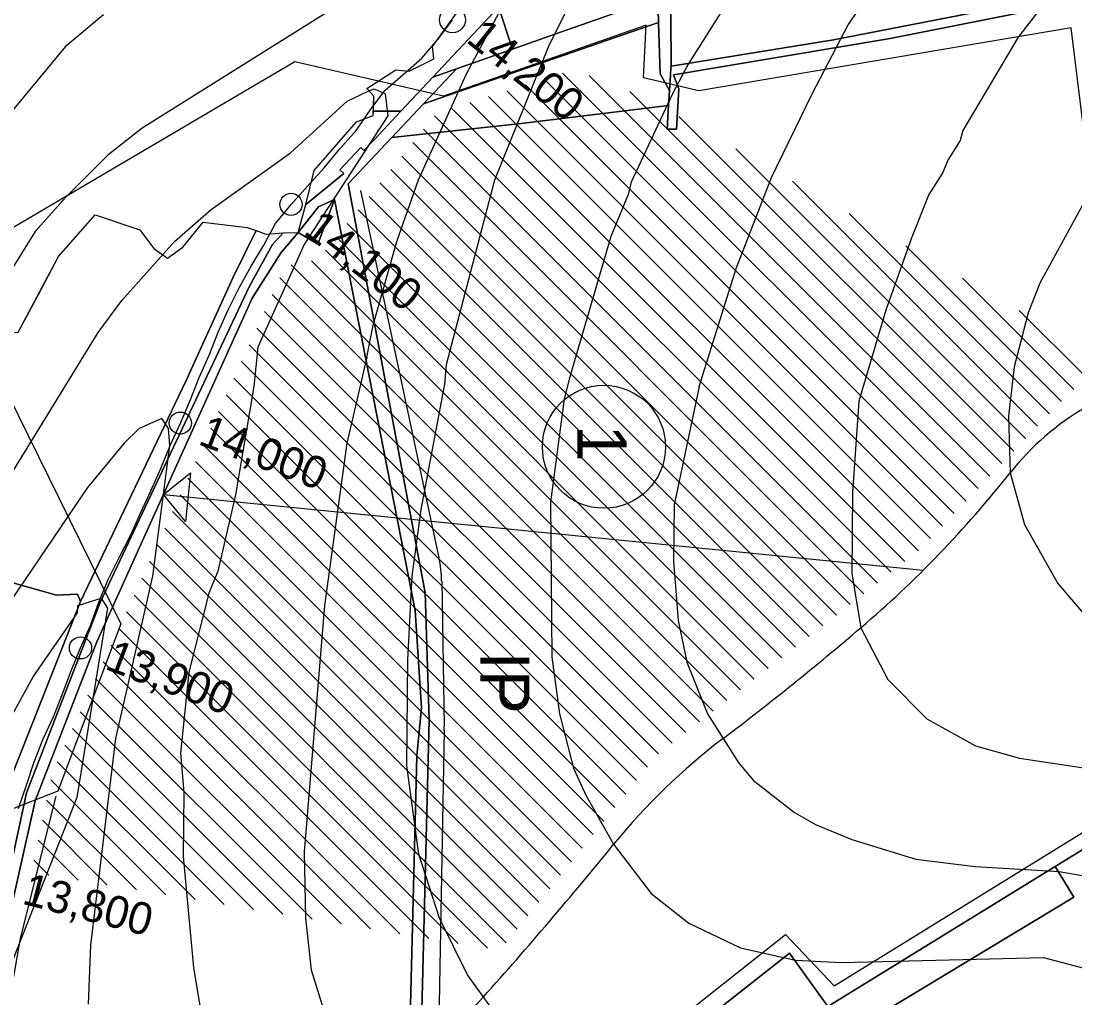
# Model space of a CAD drawing. Extents: x -510989 to -501240, y -1184665 to -1176098.
# Drawn here: x -510063.9 to -509635.8, y -1177370.4 to -1176973.5 of the extents above; entities that cross this region are included whole.
import ezdxf

# ---------------------------------------------------------------- set-up
doc = ezdxf.new("R2010")
doc.units = 0
for name, color, linetype in [('lesni_pozemek', 7, 'Continuous'), ('NAVRH_interakcni_prvky', 7, 'Continuous'), ('NAVRH_revitalizace_toku', 7, 'Continuous'), ('NAVRH_rozvodnice', 7, 'Continuous'), ('orna_puda', 7, 'Continuous'), ('ostatni_plocha_x_neplodna_puda', 7, 'Continuous'), ('ostatni_plocha_x_ostatni_komunikace', 7, 'Continuous'), ('popis', 7, 'Continuous'), ('STAV_erozne_ohrozene_plochy', 7, 'Continuous'), ('STAV_odtokove_linie', 7, 'Continuous'), ('STAV_systematicke_odvodneni', 7, 'Continuous'), ('trasovani_toku', 7, 'Continuous'), ('vrstevnice_01', 7, 'Continuous'), ('vrstevnice_02', 7, 'Continuous'), ('zastavena_plocha_a_nadvori', 7, 'Continuous')]:
    doc.layers.add(name, color=color, linetype=linetype)

msp = doc.modelspace()

# ---------------------------------------------------------------- linework, layer by layer
at = {"layer": 'lesni_pozemek'}
msp.add_lwpolyline([(-509679.23, -1176818.18), (-509663.79, -1176834.93), (-509648.83, -1176861.01), (-509630.94, -1176872.43), (-509631.88, -1176901.37), (-509632.52, -1176920.96), (-509633.38, -1176947.19), (-509632.07, -1176961.15), (-509733.95, -1176981.07), (-509799.84, -1176991.79), (-509800.08, -1176951.18), (-509800.15, -1176939.62), (-509813.73, -1176903.76), (-509793.84, -1176894.76), (-509777.18, -1176875.21), (-509716.06, -1176838.94)], close=True, dxfattribs=at)
for points in [[(-510078.81, -1177198.53), (-510049.52, -1177206.8), (-510040.97, -1177206.36), (-510039.68, -1177209.36), (-510069.13, -1177283.78)], [(-509714.36, -1177376.56), (-509636.26, -1177329.52), (-509643.81, -1177316.99), (-509620.94, -1177302.87), (-509557.52, -1177262.12), (-509481.99, -1177220.36), (-509444.93, -1177206.61), (-509421.79, -1177198.03), (-509444.38, -1177271.72), (-509460.03, -1177273.07), (-509468.36, -1177274.88), (-509510.92, -1177288.49), (-509501.58, -1177304.5), (-509572.95, -1177345.3), (-509588.68, -1177354.29), (-509631, -1177375.54)], [(-509835.36, -1177418.23), (-509751.69, -1177352.23), (-509736.13, -1177373.95)]]:
    msp.add_lwpolyline(points, dxfattribs=at)
at = {"layer": 'NAVRH_interakcni_prvky'}
for p, q in [((-509925.95, -1177042.33), (-509894.13, -1177191.59)), ((-509893.03, -1177201.14), (-509892, -1177259.94)), ((-509892, -1177261.75), (-509895.38, -1177444.26))]:
    msp.add_line(p, q, dxfattribs=at)
for centre, start, end in [((-509943.03, -1177202.01), 1.0049, 12.0373), ((-509942, -1177260.82), 358.939, 1.0049)]:
    msp.add_arc(centre, 50, start, end, dxfattribs=at)
at = {"layer": 'NAVRH_revitalizace_toku'}
msp.add_lwpolyline([(-510059.86, -1177739.28), (-510064.11, -1177717.17), (-510112.6, -1177601.48), (-510116.86, -1177569.15), (-510116, -1177448.36), (-510079.43, -1177415.19), (-510070.07, -1177380.31), (-510064.11, -1177346.29), (-510049.65, -1177288.44)], dxfattribs=at)
at = {"layer": 'NAVRH_rozvodnice'}
for centre, radius, start, end in [((-509576.54, -1177224.76), 109.13, 99.1043, 141.6205), ((-510015.79, -1176876.87), 451.2, 310.492, 321.6205), ((-510530.49, -1176274.06), 1243.84, 307.18626, 310.49201), ((-509621.75, -1177471.88), 259.68, 127.1863, 140.8695), ((-511195.52, -1176191.52), 1769.13, 318.23054, 320.86946), ((-510726.34, -1176610.57), 1140.06, 312.13471, 318.23054)]:
    msp.add_arc(centre, radius, start, end, dxfattribs=at)
at = {"layer": 'orna_puda'}
for points in [[(-509903.04, -1177450.59), (-509898.13, -1177257.43), (-509899.68, -1177205.75), (-509931, -1177039.68), (-509913.25, -1177020.79), (-509860.8, -1177015.1), (-509800.88, -1177007.84), (-509801.51, -1177017.43), (-509797.62, -1177017.43), (-509796.67, -1177001.1), (-509798.86, -1176995.29), (-509710.87, -1176980.6), (-509632.88, -1176965.1)], [(-510072, -1177373.55), (-510069.84, -1177344.42), (-510069.64, -1177341.76), (-510058.1, -1177290.28), (-510033.05, -1177225.78), (-510005.07, -1177163.76), (-509970.05, -1177086.08), (-509958.17, -1177067.6), (-509951.38, -1177059.39), (-509943.37, -1177064.1), (-509936.63, -1177046.06), (-509903.75, -1177213.03), (-509901.23, -1177252.51), (-509903.08, -1177271.99), (-509906.47, -1177405.26)], [(-509620.94, -1177302.87), (-509643.81, -1177316.99), (-509736.13, -1177373.95), (-509751.69, -1177352.23), (-509835.36, -1177418.23)]]:
    msp.add_lwpolyline(points, dxfattribs=at)
for points in [[(-509805.2, -1176964.07), (-509804.91, -1176974.03), (-509900.41, -1177007.12), (-509887.05, -1176992.91), (-509864.29, -1176984.89), (-509844.75, -1176978.01)], [(-509804.91, -1176974.03), (-509804.31, -1176994.96), (-509800.48, -1177001.68), (-509800.88, -1177007.84), (-509860.8, -1177015.1), (-509913.25, -1177020.79), (-509900.41, -1177007.12)], [(-509989.85, -1177055.25), (-509972.01, -1177057.31), (-509968.41, -1177058.61), (-509977.72, -1177077.6), (-509996.86, -1177119.51), (-510039.68, -1177209.36), (-510040.97, -1177206.36), (-510049.52, -1177206.8), (-510078.81, -1177198.53), (-510084.44, -1177198.43), (-510082.53, -1177182.28), (-510111.76, -1177171.89), (-510089.28, -1177099.99), (-510065, -1177099.88), (-510048.71, -1177069.18), (-510033.84, -1177052.2), (-510015.57, -1177058.38), (-510009.93, -1177065.89), (-510004.43, -1177069.86), (-509998.12, -1177065.4)]]:
    msp.add_lwpolyline(points, close=True, dxfattribs=at)
at = {"layer": 'ostatni_plocha_x_neplodna_puda'}
msp.add_lwpolyline([(-509869.98, -1176967.9), (-509896.61, -1176996.28), (-509909.63, -1177010.16), (-509920.77, -1177010.16), (-509920.62, -1177003.99), (-509923.42, -1177000.89), (-509911.72, -1176993.35), (-509906.18, -1176993.81), (-509896.28, -1176988.84), (-509896.8, -1176983.78), (-509885.89, -1176968.75)], dxfattribs=at)
for points in [[(-509920.77, -1177010.16), (-509909.63, -1177010.16), (-509920.33, -1177021.56), (-509924.6, -1177026.12), (-509925.89, -1177024.91), (-509934.35, -1177033.92), (-509932.81, -1177035.37), (-509948.16, -1177048.06), (-509946.45, -1177040.86), (-509944.87, -1177034.15), (-509927.63, -1177014.48), (-509920.81, -1177011.93)], [(-509936.63, -1177046.06), (-509943.37, -1177064.1), (-509951.38, -1177059.39), (-509943.1, -1177048.97)], [(-509636.26, -1177329.52), (-509714.36, -1177376.56), (-509729.77, -1177387.4), (-509738.62, -1177375.49), (-509736.13, -1177373.95), (-509643.81, -1177316.99)]]:
    msp.add_lwpolyline(points, close=True, dxfattribs=at)
at = {"layer": 'ostatni_plocha_x_ostatni_komunikace'}
for points in [[(-509632.07, -1176961.15), (-509631.61, -1176966.04), (-509632.88, -1176965.1), (-509710.87, -1176980.6), (-509798.86, -1176995.29), (-509796.67, -1177001.1), (-509797.62, -1177017.43), (-509801.51, -1177017.43), (-509800.88, -1177007.84), (-509800.48, -1177001.68), (-509800.08, -1176995.49), (-509799.89, -1176992.55), (-509799.84, -1176991.79), (-509733.95, -1176981.07)], [(-509869.98, -1176967.9), (-509868.12, -1176973.44), (-509866.58, -1176978.04), (-509864.29, -1176984.89), (-509887.05, -1176992.91), (-509896.61, -1176996.28)]]:
    msp.add_lwpolyline(points, close=True, dxfattribs=at)
for points in [[(-509906.47, -1177405.26), (-509903.08, -1177271.99), (-509901.23, -1177252.51), (-509903.75, -1177213.03), (-509936.63, -1177046.06), (-509943.1, -1177048.97), (-509951.38, -1177059.39), (-509948.16, -1177048.06), (-509932.81, -1177035.37), (-509934.35, -1177033.92), (-509925.89, -1177024.91), (-509924.6, -1177026.12), (-509920.33, -1177021.56), (-509909.63, -1177010.16), (-509896.61, -1176996.28), (-509887.05, -1176992.91), (-509900.41, -1177007.12), (-509913.25, -1177020.79), (-509931, -1177039.68), (-509899.68, -1177205.75), (-509898.13, -1177257.43), (-509903.04, -1177450.59)], [(-510125.71, -1177419.39), (-510083.15, -1177353.98), (-510070.28, -1177289.5), (-510069.13, -1177283.78), (-510039.68, -1177209.36), (-509996.86, -1177119.51), (-509977.72, -1177077.6), (-509968.41, -1177058.61), (-509964.5, -1177060.02), (-509957.41, -1177059.6), (-509961.74, -1177064.23), (-509971.06, -1177081.16), (-510031.76, -1177209.78), (-510061.6, -1177287.12), (-510073.88, -1177343.31), (-510082.36, -1177368.53), (-510128.78, -1177432.41)], [(-510128.78, -1177432.41), (-510082.36, -1177368.53), (-510073.88, -1177343.31), (-510061.6, -1177287.12), (-510031.76, -1177209.78), (-509971.06, -1177081.16), (-509961.74, -1177064.23), (-509957.41, -1177059.6), (-509951.38, -1177059.39), (-509958.17, -1177067.6), (-509970.05, -1177086.08), (-510005.07, -1177163.76), (-510033.05, -1177225.78), (-510058.1, -1177290.28), (-510069.64, -1177341.76), (-510069.84, -1177344.42), (-510079.88, -1177369.48), (-510123.01, -1177433.04)]]:
    msp.add_lwpolyline(points, dxfattribs=at)
at = {"layer": 'popis'}
msp.add_lwpolyline([(-510065, -1177099.88), (-510056.86, -1177084.53), (-510048.71, -1177069.18), (-510033.84, -1177052.2), (-510015.57, -1177058.38), (-510009.93, -1177065.89), (-510004.43, -1177069.86), (-509998.12, -1177065.4), (-509989.85, -1177055.25), (-509972.01, -1177057.31), (-509968.41, -1177058.61), (-509964.5, -1177060.02), (-509957.41, -1177059.6), (-509951.38, -1177059.39), (-509948.16, -1177048.06), (-509944.87, -1177034.15), (-509927.63, -1177014.48), (-509920.81, -1177011.93), (-509920.62, -1177003.99), (-509923.42, -1177000.89), (-509911.72, -1176993.35), (-509906.18, -1176993.81), (-509896.28, -1176988.84), (-509896.8, -1176983.78), (-509885.89, -1176968.75)], dxfattribs=at)
at = {"layer": 'STAV_erozne_ohrozene_plochy'}
for p, q in [((-509851.46, -1176997.05), (-509679.98, -1177168.53)), ((-509843.94, -1176994.67), (-509675.15, -1177163.46)), ((-509833.14, -1176995.57), (-509670.32, -1177158.39)), ((-509866.5, -1177001.81), (-509689.64, -1177178.67)), ((-509858.98, -1176999.43), (-509684.81, -1177173.6)), ((-509816.65, -1177002.16), (-509665.48, -1177153.33)), ((-509881.54, -1177006.57), (-509699.3, -1177188.81)), ((-509874.02, -1177004.19), (-509694.47, -1177183.74)), ((-509889.06, -1177008.95), (-509704.86, -1177193.14)), ((-509895.94, -1177011.96), (-509710.42, -1177197.48)), ((-509796.64, -1177012.27), (-509660.65, -1177148.26)), ((-509900.38, -1177017.43), (-509715.99, -1177201.82)), ((-509904.81, -1177022.89), (-509721.55, -1177206.16)), ((-509773.6, -1177025.41), (-509655.82, -1177143.19)), ((-509909.25, -1177028.36), (-509727.11, -1177210.49)), ((-509913.68, -1177033.82), (-509732.67, -1177214.83)), ((-509918.11, -1177039.29), (-509738.23, -1177219.17)), ((-509750.57, -1177038.54), (-509650.99, -1177138.12)), ((-509922.55, -1177044.76), (-509743.79, -1177223.51)), ((-509926.98, -1177050.22), (-509749.36, -1177227.85)), ((-509727.53, -1177051.68), (-509646.16, -1177133.05)), ((-509931.41, -1177055.69), (-509754.92, -1177232.18)), ((-509935.85, -1177061.15), (-509760.48, -1177236.52)), ((-509940.28, -1177066.62), (-509766.04, -1177240.86)), ((-509704.49, -1177064.82), (-509641.28, -1177128.03)), ((-509945.94, -1177070.86), (-509771.6, -1177245.2)), ((-509954.11, -1177072.59), (-509777.16, -1177249.54)), ((-509958.72, -1177077.88), (-509782.72, -1177253.87)), ((-509681.46, -1177077.95), (-509636.28, -1177123.13)), ((-509961.84, -1177084.66), (-509788.29, -1177258.21)), ((-509964.96, -1177091.44), (-509793.85, -1177262.55)), ((-509658.42, -1177091.09), (-509631.28, -1177118.24)), ((-509968.08, -1177098.22), (-509799.41, -1177266.89)), ((-509971.2, -1177105), (-509804.97, -1177271.23)), ((-509974.32, -1177111.78), (-509809.47, -1177276.63)), ((-509977.44, -1177118.56), (-509813.88, -1177282.11)), ((-509980.56, -1177125.34), (-509818.29, -1177287.6)), ((-509983.67, -1177132.12), (-509822.7, -1177293.09)), ((-509986.79, -1177138.9), (-509827.11, -1177298.58)), ((-509989.91, -1177145.68), (-509831.52, -1177304.07)), ((-509993.03, -1177152.46), (-509835.93, -1177309.56)), ((-509996.15, -1177159.24), (-509840.34, -1177315.05)), ((-509999.27, -1177166.02), (-509844.75, -1177320.54)), ((-510002.39, -1177172.8), (-509849.16, -1177326.03)), ((-510005.51, -1177179.58), (-509853.57, -1177331.52)), ((-510008.63, -1177186.36), (-509857.98, -1177337.01)), ((-510011.75, -1177193.14), (-509862.39, -1177342.5)), ((-510014.87, -1177199.92), (-509866.8, -1177347.99)), ((-510017.99, -1177206.7), (-509874.43, -1177350.25)), ((-510021.11, -1177213.48), (-509886.31, -1177348.28)), ((-510024.23, -1177220.26), (-509898.19, -1177346.3)), ((-510027.35, -1177227.04), (-509910.07, -1177344.32)), ((-510030.47, -1177233.82), (-509921.95, -1177342.34)), ((-510033.58, -1177240.6), (-509933.83, -1177340.36)), ((-510036.7, -1177247.38), (-509945.7, -1177338.38)), ((-510039.82, -1177254.16), (-509957.58, -1177336.4)), ((-510042.94, -1177260.94), (-509969.46, -1177334.42)), ((-510046.06, -1177267.72), (-509981.34, -1177332.44)), ((-510049.18, -1177274.5), (-509993.22, -1177330.47)), ((-510051.72, -1177281.86), (-510005.1, -1177328.49)), ((-510053.48, -1177290.01), (-510016.98, -1177326.51)), ((-510055.23, -1177298.15), (-510028.85, -1177324.53)), ((-510056.99, -1177306.29), (-510040.73, -1177322.55)), ((-510058.75, -1177314.43), (-510052.61, -1177320.57))]:
    msp.add_line(p, q, dxfattribs=at)
at = {"layer": 'STAV_odtokove_linie'}
msp.add_line((-510006.03, -1177165.9), (-509697.43, -1177196.59), dxfattribs=at)
msp.add_lwpolyline([(-509997.14, -1177176.89), (-510006.03, -1177165.9), (-509995.04, -1177157)], close=True, dxfattribs=at)
msp.add_circle((-509827.14, -1177146.47), 25, dxfattribs=at)
at = {"layer": 'STAV_systematicke_odvodneni'}
for p, q in [((-509810.02, -1176975.14), (-509892.34, -1177004.02)), ((-509811.09, -1176996.53), (-509810.02, -1176975.14)), ((-509637.37, -1176976.21), (-509788.64, -1177001.88)), ((-509627.75, -1177054.28), (-509637.37, -1176976.21)), ((-509952.74, -1176990.11), (-510129.13, -1177093.85)), ((-509892.34, -1177004.02), (-509952.74, -1176990.11)), ((-509788.64, -1177001.88), (-509811.09, -1176996.53)), ((-510082.63, -1177098.13), (-510023.29, -1177218.45)), ((-510023.29, -1177218.45), (-510048.95, -1177286.36)), ((-509733.58, -1177365.51), (-509558.79, -1177257.49)), ((-510048.95, -1177286.36), (-510091.18, -1177302.94)), ((-509842.09, -1177414.7), (-509753.36, -1177344.65)), ((-509753.36, -1177344.65), (-509733.58, -1177365.51))]:
    msp.add_line(p, q, dxfattribs=at)
at = {"layer": 'trasovani_toku'}
for p, q in [((-509894.59, -1176981), (-509888.63, -1176972.97)), ((-509901.04, -1176988.64), (-509894.59, -1176981)), ((-509908.62, -1176995.16), (-509901.04, -1176988.64)), ((-509916.18, -1177001.7), (-509908.62, -1176995.16)), ((-509922.13, -1177009.74), (-509916.18, -1177001.7)), ((-509927.73, -1177018.03), (-509922.13, -1177009.74)), ((-509934.46, -1177025.42), (-509927.73, -1177018.03)), ((-509940.79, -1177033.17), (-509934.46, -1177025.42)), ((-509947.5, -1177040.58), (-509940.79, -1177033.17)), ((-509954.22, -1177047.99), (-509947.5, -1177040.58)), ((-509960.56, -1177055.72), (-509954.22, -1177047.99)), ((-509965.29, -1177064.53), (-509960.56, -1177055.72)), ((-509970.37, -1177073.14), (-509965.29, -1177064.53)), ((-509975.32, -1177081.83), (-509970.37, -1177073.14)), ((-509979.69, -1177090.83), (-509975.32, -1177081.83)), ((-509983.84, -1177099.93), (-509979.69, -1177090.83)), ((-509987.44, -1177109.26), (-509983.84, -1177099.93)), ((-509991.53, -1177118.38), (-509987.44, -1177109.26)), ((-509995.22, -1177127.67), (-509991.53, -1177118.38)), ((-509999.17, -1177136.86), (-509995.22, -1177127.67)), ((-510003.29, -1177145.97), (-509999.17, -1177136.86)), ((-510007.06, -1177155.24), (-510003.29, -1177145.97)), ((-510011.18, -1177164.35), (-510007.06, -1177155.24)), ((-510015.38, -1177173.42), (-510011.18, -1177164.35)), ((-510019.46, -1177182.55), (-510015.38, -1177173.42)), ((-510024.02, -1177191.45), (-510019.46, -1177182.55)), ((-510028.5, -1177200.39), (-510024.02, -1177191.45)), ((-510032.24, -1177209.67), (-510028.5, -1177200.39)), ((-510035.69, -1177219.05), (-510032.24, -1177209.67)), ((-510039.74, -1177228.19), (-510035.69, -1177219.05)), ((-510043.5, -1177237.46), (-510039.74, -1177228.19)), ((-510047.01, -1177246.83), (-510043.5, -1177237.46)), ((-510050.67, -1177256.13), (-510047.01, -1177246.83)), ((-510054.89, -1177265.2), (-510050.67, -1177256.13)), ((-510058.49, -1177274.53), (-510054.89, -1177265.2)), ((-510061.71, -1177284), (-510058.49, -1177274.53)), ((-510064.93, -1177293.46), (-510061.71, -1177284))]:
    msp.add_line(p, q, dxfattribs=at)
for centre, radius in [((-509888.63, -1176972.97), 5.25), ((-509954.22, -1177047.99), 4.5), ((-509999.17, -1177136.86), 4.5), ((-510039.74, -1177228.19), 4.5)]:
    msp.add_circle(centre, radius, dxfattribs=at)
at = {"layer": 'vrstevnice_01'}
for points in [[(-509788.5, -1177122), (-509773.41, -1177074), (-509759, -1177037), (-509742.5, -1177003), (-509727.91, -1176975), (-509703.81, -1176940), (-509683.19, -1176916), (-509668.09, -1176901), (-509640.31, -1176877), (-509614.59, -1176858), (-509590.5, -1176839), (-509574.19, -1176821), (-509571.91, -1176816), (-509570.5, -1176808), (-509571.09, -1176803), (-509573.69, -1176795), (-509578.09, -1176788), (-509586.41, -1176777), (-509594.09, -1176769)], [(-509508, -1176911), (-509533.19, -1176928), (-509557.41, -1176948), (-509598, -1176993), (-509618.41, -1177022), (-509650.09, -1177080), (-509654.81, -1177092), (-509660.5, -1177114), (-509662.81, -1177134)], [(-509891.09, -1177113), (-509871.41, -1177038), (-509849.59, -1176984), (-509840.69, -1176966)], [(-510030.41, -1176971), (-510045.91, -1176984), (-510067.5, -1177010)], [(-510032.5, -1177100), (-510023, -1177087), (-510001.59, -1177063), (-509986.69, -1177050), (-509954.41, -1177027), (-509931.41, -1177006), (-509922.91, -1177002), (-509920.41, -1177001), (-509916, -1177003), (-509914.91, -1177012), (-509948.69, -1177064), (-509967.69, -1177106)], [(-510253.09, -1177986), (-510262.41, -1177945), (-510263, -1177924), (-510251.59, -1177847), (-510250.69, -1177806), (-510253.69, -1177760), (-510259.69, -1177728), (-510267.81, -1177699), (-510285.69, -1177654), (-510291, -1177636), (-510291, -1177616), (-510288.91, -1177610), (-510272.69, -1177581), (-510263.31, -1177556), (-510258, -1177533), (-510257.5, -1177481), (-510252, -1177443), (-510241.31, -1177415), (-510225.31, -1177380), (-510201.91, -1177343), (-510185.59, -1177319), (-510122.5, -1177241), (-510076.81, -1177172), (-510032.5, -1177100)], [(-509967.69, -1177106), (-509969.31, -1177122), (-509976.81, -1177166), (-509984, -1177197), (-509987.59, -1177206), (-509995.69, -1177238), (-509999.09, -1177271), (-509997.81, -1177287), (-509998.09, -1177313), (-509993.81, -1177358), (-509986.41, -1177403)], [(-509869.59, -1177379), (-509882.5, -1177361), (-509893.91, -1177338), (-509902.31, -1177312), (-509907.19, -1177276), (-509906.81, -1177233), (-509905, -1177199), (-509901.31, -1177172), (-509891.81, -1177121), (-509891.09, -1177113)], [(-509788.5, -1177122), (-509798.59, -1177170), (-509798.91, -1177193), (-509797, -1177217), (-509793.41, -1177234), (-509785.09, -1177255), (-509772.31, -1177275), (-509766.41, -1177282), (-509749.69, -1177295), (-509741.19, -1177300), (-509726.5, -1177306), (-509700.5, -1177314), (-509676.31, -1177317), (-509642.19, -1177319), (-509619.69, -1177323), (-509601.41, -1177333), (-509590.19, -1177344), (-509584.59, -1177357), (-509577.81, -1177388)], [(-509662.81, -1177134), (-509662.09, -1177157), (-509656.31, -1177178), (-509642.81, -1177202), (-509630.81, -1177216), (-509616.09, -1177230), (-509595.81, -1177243), (-509555.91, -1177261), (-509541, -1177273), (-509528.5, -1177291), (-509511.19, -1177327), (-509492.5, -1177359), (-509468.69, -1177390)], [(-510146.31, -1177384), (-510126.09, -1177370), (-510119, -1177363), (-510108.81, -1177344), (-510077.19, -1177273), (-510058.91, -1177240), (-510041, -1177214), (-510040.81, -1177211), (-510031.31, -1177208), (-510028.81, -1177212), (-510041.19, -1177289), (-510081.91, -1177392)]]:
    msp.add_lwpolyline(points, dxfattribs=at)
at = {"layer": 'vrstevnice_02'}
for points in [[(-509511.81, -1176757), (-509496.31, -1176787), (-509492.31, -1176803), (-509491.19, -1176816), (-509492.69, -1176824), (-509500.31, -1176836), (-509507.91, -1176844), (-509531.59, -1176861), (-509559.59, -1176880), (-509574.09, -1176891), (-509606.69, -1176919), (-509628.91, -1176942), (-509631.91, -1176947), (-509643.5, -1176960), (-509658.91, -1176980), (-509681.31, -1177018), (-509682.5, -1177022), (-509687.5, -1177030), (-509689.5, -1177035), (-509695.19, -1177044), (-509702.31, -1177062), (-509712.69, -1177091), (-509723.59, -1177128)], [(-509923.41, -1177110), (-509920.91, -1177097), (-509911.19, -1177063), (-509902.5, -1177038), (-509882.91, -1176995), (-509865, -1176961), (-509858.31, -1176946), (-509858, -1176940), (-509861.69, -1176936), (-509870.5, -1176935), (-509882.19, -1176938), (-509903.09, -1176947), (-510014.69, -1177017), (-510028.59, -1177028), (-510045.69, -1177045), (-510058.19, -1177059), (-510073.81, -1177084), (-510079.81, -1177096)], [(-509768.91, -1176953), (-509792.91, -1176991), (-509799.31, -1177003), (-509816.09, -1177039), (-509817.31, -1177044), (-509824.31, -1177061), (-509841, -1177118)], [(-509923.41, -1177110), (-509931.5, -1177145), (-509940.69, -1177211), (-509948.91, -1177311), (-509948.41, -1177338), (-509946, -1177359), (-509939.81, -1177379)], [(-509841, -1177118), (-509843.31, -1177127), (-509848.81, -1177169), (-509848.31, -1177232), (-509845.19, -1177255), (-509839.5, -1177277), (-509834.5, -1177288), (-509823.19, -1177308), (-509808, -1177328), (-509792.69, -1177340), (-509771.69, -1177350), (-509749.31, -1177355), (-509730.59, -1177356), (-509648.59, -1177354), (-509629.69, -1177359), (-509624.5, -1177363), (-509616.41, -1177374)], [(-509723.59, -1177128), (-509726.19, -1177165), (-509726.5, -1177198), (-509722.81, -1177220), (-509711.81, -1177241), (-509695.91, -1177257), (-509676.19, -1177268), (-509658.31, -1177273), (-509611.59, -1177280), (-509598.19, -1177283), (-509574.91, -1177294), (-509563.81, -1177304), (-509558.81, -1177311), (-509542.81, -1177357), (-509529.81, -1177382)], [(-510036.5, -1177373), (-510035.59, -1177349), (-510025.41, -1177265), (-510010.41, -1177199), (-510003.41, -1177146), (-510004, -1177139), (-510006.69, -1177135), (-510015.91, -1177139), (-510022, -1177145), (-510036.91, -1177163), (-510092.59, -1177245), (-510132.69, -1177309)]]:
    msp.add_lwpolyline(points, dxfattribs=at)
at = {"layer": 'zastavena_plocha_a_nadvori'}
msp.add_lwpolyline([(-509856.76, -1176944.56), (-509856.2, -1176946.31), (-509843.38, -1176942.19), (-509833.97, -1176968.98), (-509811.81, -1176960.57), (-509801.76, -1176958.29), (-509803.22, -1176951.89), (-509800.08, -1176951.18), (-509799.84, -1176991.79), (-509799.89, -1176992.55), (-509800.08, -1176995.49), (-509800.48, -1177001.68), (-509804.31, -1176994.96), (-509804.91, -1176974.03), (-509805.2, -1176964.07), (-509844.75, -1176978.01), (-509864.29, -1176984.89), (-509866.58, -1176978.04), (-509868.12, -1176973.44), (-509869.98, -1176967.9), (-509874.43, -1176952.05), (-509860.92, -1176947.7), (-509861.44, -1176946.06)], close=True, dxfattribs=at)

# ---------------------------------------------------------------- texts
at = {"layer": 'NAVRH_interakcni_prvky'}
msp.add_text('IP', height=20, rotation=270, dxfattribs=at).set_placement((-509877.38, -1177229.65))
at = {"layer": 'STAV_odtokove_linie'}
msp.add_text('1', height=20, rotation=270, dxfattribs=at).set_placement((-509837.88, -1177137.55))
at = {"layer": 'trasovani_toku'}
for s, rotation, p in [('14,200', 321.4299, (-509883.6, -1176981.71)), ('14,100', 322.2724, (-509949.65, -1177059.63)), ('14,000', 338.9991, (-509992.42, -1177145.28)), ('13,900', 338.9544, (-510030.33, -1177236.58)), ('13,800', 345.3732, (-510063.93, -1177332.01))]:
    msp.add_text(s, height=13, rotation=rotation, dxfattribs=at).set_placement(p)

doc.saveas('drawing.dxf')
